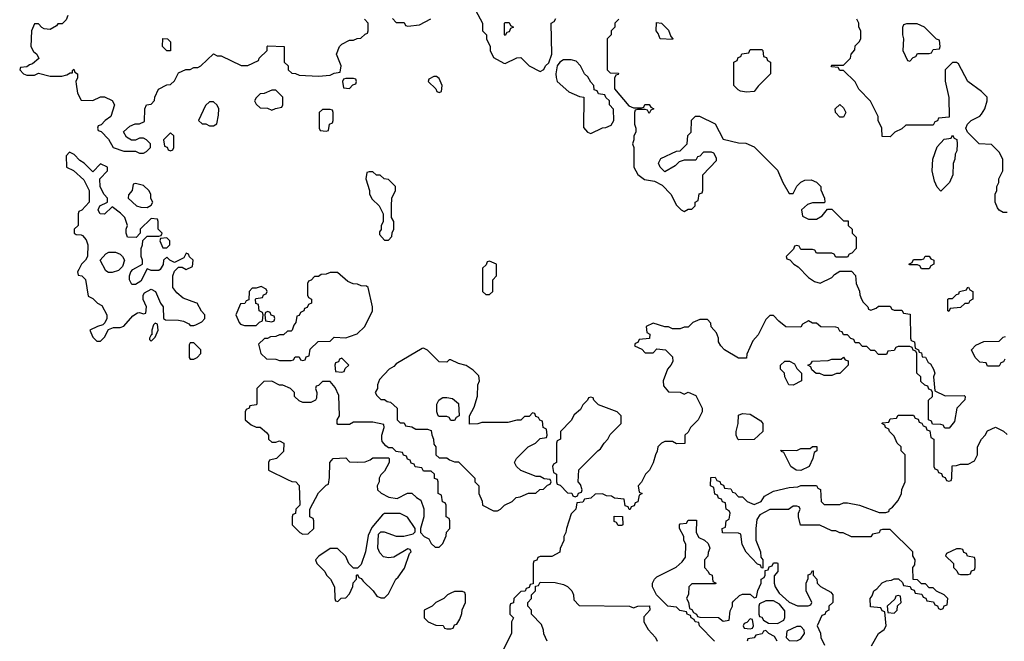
# Model space of a CAD drawing. Header units: inches. Extents: x 2701323 to 2964515, y 494916 to 722124.
# Tile 604 of 656: x 2839094 to 2844156, y 700790 to 703988. Entities that reach past the tile are written whole.
import ezdxf

# ---------------------------------------------------------------- set-up
doc = ezdxf.new("R2010")
doc.units = ezdxf.units.IN
doc.header["$MEASUREMENT"] = 0
doc.layers.add('C8730', color=7, linetype='Continuous')
doc.layers.add('C8740', color=7, linetype='Continuous')

msp = doc.modelspace()

# ---------------------------------------------------------------- linework, layer by layer
at = {"layer": 'C8730', "color": 2, "elevation": 2}
for points in [[(2839342, 704010), (2839332.7, 703987.3), (2839312.7, 703967.3), (2839290, 703966), (2839283.6, 703956.4), (2839250, 703938), (2839220.4, 703940.4), (2839207.3, 703947.3), (2839190, 703966), (2839170, 703966), (2839154, 703930), (2839152, 703850), (2839164.7, 703824.7), (2839182, 703810), (2839191.6, 703788.4), (2839159.6, 703760.4), (2839143.6, 703756.4), (2839130, 703746), (2839098, 703742), (2839094, 703730), (2839114, 703710), (2839130, 703702), (2839170, 703702), (2839190, 703712), (2839250, 703698), (2839310, 703698), (2839336.4, 703703.6), (2839354, 703714), (2839366, 703714), (2839366, 703726), (2839372.7, 703732.7), (2839378, 703718), (2839392, 703710), (2839391.1, 703688.9), (2839382, 703670), (2839383.6, 703656.4), (2839392, 703610), (2839410, 703574), (2839470, 703572), (2839510, 703591.3), (2839530, 703591.3), (2839570, 703572), (2839582, 703550), (2839562, 703490), (2839534, 703470), (2839512.7, 703447.3), (2839498, 703442), (2839494, 703430), (2839498, 703418), (2839512.7, 703412.7), (2839550, 703374), (2839574, 703330), (2839630, 703312), (2839690, 703312), (2839710, 703302), (2839730, 703302), (2839746, 703310), (2839766, 703330), (2839766, 703350), (2839746, 703370), (2839730, 703378), (2839710, 703378), (2839690, 703368), (2839668.4, 703368.4), (2839643.1, 703383.1), (2839628.4, 703411.6), (2839660.4, 703439.6), (2839688.4, 703451.6), (2839710, 703452), (2839735.3, 703464.7), (2839738, 703530), (2839746, 703550), (2839770, 703554), (2839787.3, 703572.7), (2839788, 703590), (2839808, 703630), (2839850, 703652), (2839870, 703654), (2839890, 703674), (2839910, 703714), (2839948.4, 703731.6), (2839970, 703732), (2839990, 703742), (2840000, 703742)], [(2840000, 702532.1), (2839934.6, 702554.6), (2839902, 702582), (2839882, 702610), (2839882, 702670), (2839890, 702694), (2839910, 702714), (2839930, 702714), (2839950, 702702), (2839982, 702718), (2839986, 702750), (2839967.3, 702767.3), (2839962, 702782), (2839950, 702786), (2839938, 702762), (2839890, 702738), (2839866, 702750), (2839850, 702766), (2839834, 702750), (2839831.6, 702728.4), (2839816.9, 702703.1), (2839810, 702698), (2839770, 702698), (2839750, 702706), (2839716.9, 702643.1), (2839690, 702626), (2839670, 702626), (2839658, 702650), (2839658, 702670), (2839666, 702690), (2839676.4, 702703.6), (2839726, 702730), (2839726, 702750), (2839718, 702770), (2839718, 702810), (2839726, 702830), (2839727.3, 702852.7), (2839750, 702874), (2839810, 702874), (2839822, 702878), (2839826, 702890), (2839806, 702910), (2839806, 702950), (2839802, 702962), (2839770, 702966), (2839714, 702910), (2839714, 702890), (2839692.7, 702867.3), (2839648.9, 702868.9), (2839642, 702890), (2839642, 702910), (2839648.7, 702930), (2839635.3, 702970), (2839612.9, 702992.9), (2839570, 703026), (2839530, 702988), (2839508.4, 702988.4), (2839500.4, 703000.4), (2839498, 703010), (2839506, 703030), (2839546, 703050), (2839546, 703070), (2839528.4, 703088.4), (2839508.4, 703128.4), (2839506, 703170), (2839546, 703210), (2839546, 703230), (2839510, 703246), (2839470, 703206), (2839426, 703250), (2839403.1, 703263.1), (2839374.6, 703294.6), (2839350, 703306), (2839332.7, 703287.3), (2839334, 703230), (2839371.3, 703211.3), (2839423.6, 703163.6), (2839452, 703110), (2839451.6, 703048.4), (2839412.7, 703007.3), (2839398, 703002), (2839394, 702990), (2839394, 702930), (2839374, 702910), (2839374, 702890), (2839383.6, 702883.6), (2839410, 702882), (2839416.9, 702876.9), (2839436, 702856), (2839444.7, 702830), (2839442, 702770), (2839432, 702750), (2839412, 702730), (2839398, 702702), (2839392, 702690), (2839394, 702674), (2839414, 702670), (2839431.6, 702651.6), (2839446.4, 702566.4), (2839470, 702554), (2839494, 702530), (2839516.9, 702516.9), (2839542, 702470), (2839542, 702450), (2839532, 702428), (2839522, 702418), (2839494, 702410), (2839454, 702390), (2839470, 702354), (2839490, 702334), (2839510, 702334), (2839530, 702354), (2839550, 702394), (2839576.4, 702403.6), (2839610, 702404.7), (2839630, 702412), (2839676.4, 702463.6), (2839700.4, 702479.6), (2839710, 702482), (2839730, 702474), (2839742, 702478), (2839746, 702510), (2839728.4, 702548.4), (2839728, 702570), (2839736.4, 702583.6), (2839770, 702602), (2839792, 702590), (2839818, 702530), (2839832, 702510), (2839834, 702450), (2839843.6, 702443.6), (2839910, 702442), (2839936.9, 702436.9), (2839963.6, 702423.6), (2839970, 702414), (2839990, 702414), (2840000, 702419)], [(2840000, 702316), (2839990, 702326), (2839970, 702326), (2839964.7, 702315.3), (2839964.7, 702250), (2839970, 702242), (2839990, 702242), (2840000, 702247)]]:
    msp.add_lwpolyline(points, dxfattribs=at)
for points in [[(2839850, 703828), (2839828.7, 703850), (2839830, 703892), (2839854, 703890), (2839870, 703874), (2839870, 703828)], [(2839870, 703406), (2839834, 703370), (2839838, 703338), (2839852.7, 703332.7), (2839858, 703318), (2839870, 703314), (2839882, 703318), (2839886, 703330), (2839886, 703390)], [(2839690, 703146), (2839678, 703142), (2839672, 703110), (2839652.7, 703087.3), (2839652, 703070), (2839694, 703030), (2839716.4, 703023.6), (2839750, 703022), (2839770, 703034), (2839778, 703050), (2839768.4, 703068.4), (2839768, 703090), (2839758, 703110), (2839730, 703135.3)], [(2839850, 702866), (2839818, 702862), (2839814, 702850), (2839830, 702814), (2839850, 702814), (2839866, 702830), (2839866, 702850)], [(2839550, 702688), (2839536.4, 702696.4), (2839508, 702750), (2839536.4, 702783.6), (2839552.7, 702792.7), (2839587.3, 702792.7), (2839610, 702782), (2839622, 702770), (2839632, 702750), (2839622, 702718), (2839614, 702710), (2839602, 702698), (2839570, 702688)], [(2839790, 702426), (2839782, 702418), (2839774, 702390), (2839774, 702366), (2839770, 702366), (2839762, 702350), (2839762, 702342), (2839770, 702334), (2839790, 702354), (2839806, 702390), (2839802, 702422)]]:
    msp.add_lwpolyline(points, close=True, dxfattribs=at)
at = {"layer": 'C8740', "color": 2, "elevation": 2}
for points in [[(2841436.9, 704036.9), (2841474, 703970), (2841474, 703930), (2841494, 703910), (2841494, 703890), (2841512, 703850), (2841512, 703830), (2841530, 703794), (2841583.6, 703763.6), (2841590, 703762), (2841650, 703792), (2841670, 703794), (2841714, 703750), (2841770, 703722), (2841788.4, 703731.6), (2841798, 703750), (2841814, 703766), (2841829, 703810), (2841826, 703970), (2841842, 703978), (2841850, 703994)], [(2840000, 703742), (2840010, 703742), (2840026, 703750), (2840090, 703812), (2840110, 703802), (2840130, 703802), (2840232.7, 703752.7), (2840267.3, 703752.7), (2840322, 703778), (2840326, 703790), (2840366, 703830), (2840366, 703850), (2840370, 703854), (2840454, 703850), (2840454, 703770), (2840474, 703750), (2840474, 703730), (2840492.7, 703712.7), (2840511.6, 703711.6), (2840530, 703702), (2840630, 703698), (2840690, 703702), (2840710, 703712), (2840742, 703718), (2840746, 703750), (2840722, 703810), (2840738, 703850), (2840750, 703862), (2840790, 703882), (2840810, 703882), (2840828.4, 703891.6), (2840847.3, 703892.7), (2840870, 703914), (2840882, 703918), (2840886, 703930), (2840886, 703970), (2840866, 703990)], [(2841010, 703994), (2841030, 703974), (2841070, 703974), (2841078, 703958), (2841090, 703954), (2841150, 703962), (2841208.4, 703991.6)], [(2842174, 703990), (2842154, 703970), (2842154, 703950), (2842134, 703930), (2842134, 703910), (2842114, 703890), (2842114, 703730), (2842130, 703714), (2842172.7, 703712.7), (2842170, 703706), (2842158, 703702), (2842152.7, 703687.3), (2842152.7, 703632.7), (2842225.4, 703545.4), (2842250, 703534), (2842290, 703534), (2842302, 703538), (2842308.4, 703551.6), (2842330, 703552), (2842338, 703538), (2842354, 703530), (2842338, 703522), (2842330, 703506), (2842322, 703522), (2842310, 703526), (2842270, 703526), (2842258, 703522), (2842254, 703510), (2842254, 703450), (2842262, 703430), (2842262, 703410), (2842252, 703390), (2842252, 703370), (2842244.7, 703350), (2842251.3, 703330), (2842252, 703230), (2842271.6, 703191.6), (2842306.4, 703166.4), (2842356.9, 703156.9), (2842396.9, 703136.9), (2842442, 703090), (2842470, 703034), (2842494, 703010), (2842510, 703002), (2842530, 703014), (2842550, 703014), (2842566, 703030), (2842566, 703050), (2842582, 703058), (2842587.3, 703092.7), (2842602, 703098), (2842606, 703110), (2842606, 703190), (2842676.4, 703263.6), (2842676.4, 703276.4), (2842662, 703302), (2842650, 703306), (2842610, 703306), (2842590, 703286), (2842578, 703282), (2842570, 703266), (2842510, 703266), (2842483.6, 703256.4), (2842463.6, 703236.4), (2842410, 703206), (2842386, 703230), (2842378, 703250), (2842390, 703274), (2842470, 703312), (2842490, 703314), (2842526, 703350), (2842528.4, 703391.6), (2842546, 703410), (2842548.4, 703471.6), (2842568.4, 703491.6), (2842588.4, 703491.6), (2842670, 703452), (2842710, 703374), (2842790, 703354), (2842827.3, 703352.7), (2842870, 703334), (2842990, 703214), (2843018, 703150), (2843050, 703094), (2843070, 703094), (2843088.9, 703131.1), (2843110, 703152), (2843130, 703162), (2843163.6, 703163.6), (2843190, 703152), (2843212, 703130), (2843212.7, 703112.7), (2843232, 703070), (2843234, 703050), (2843230, 703046), (2843170, 703046), (2843143.6, 703036.4), (2843114, 703010), (2843118, 702978), (2843150, 702962), (2843190, 702962), (2843220.4, 702979.6), (2843247.3, 703012.7), (2843270, 703014), (2843330, 702954), (2843352.7, 702952.7), (2843354, 702930), (2843374, 702910), (2843374, 702890), (2843394, 702870), (2843394, 702810), (2843372.7, 702787.3), (2843358, 702782), (2843350, 702766), (2843290, 702766), (2843282, 702782), (2843270, 702786), (2843190, 702786), (2843182, 702802), (2843170, 702806), (2843110, 702806), (2843102, 702822), (2843090, 702826), (2843078, 702822), (2843072.7, 702807.3), (2843034, 702770), (2843038, 702758), (2843052.7, 702752.7), (2843074, 702730), (2843096.9, 702716.9), (2843150, 702662), (2843181, 702641), (2843210, 702632), (2843270, 702662), (2843283.1, 702676.9), (2843310, 702694), (2843370, 702694), (2843391.6, 702671.6), (2843394, 702630), (2843411.6, 702591.6), (2843412.7, 702572.7), (2843422, 702550), (2843430, 702534), (2843454, 702510), (2843458, 702498), (2843470, 702494), (2843496.4, 702503.6), (2843510, 702514), (2843570, 702514), (2843578, 702498), (2843590, 702494), (2843630, 702494), (2843638, 702478), (2843672.7, 702472.7), (2843674, 702350), (2843678, 702338), (2843694, 702330), (2843698, 702298), (2843714, 702290), (2843718, 702278), (2843730, 702274), (2843734, 702254), (2843751.1, 702251.1), (2843764.7, 702224.7), (2843776.9, 702216.9), (2843792, 702190), (2843798, 702170), (2843792, 702150), (2843798, 702078), (2843852.7, 702052.7), (2843950, 702054), (2843954, 702050), (2843952.7, 702032.7), (2843912, 701990), (2843899.6, 701920.4), (2843872.7, 701887.3), (2843850, 701886), (2843842, 701902), (2843830, 701906), (2843787.3, 701907.3), (2843782, 701922), (2843766, 701930), (2843766, 702030), (2843786, 702050), (2843786, 702070), (2843782, 702082), (2843767.3, 702087.3), (2843762, 702102), (2843747.3, 702107.3), (2843727.3, 702127.3), (2843726, 702150), (2843706, 702170), (2843706, 702270), (2843702, 702282), (2843687.3, 702287.3), (2843682, 702302), (2843670, 702306), (2843610, 702306), (2843598, 702302), (2843590, 702286), (2843558, 702282), (2843550, 702266), (2843510, 702266), (2843490, 702286), (2843470, 702286), (2843450, 702306), (2843427.3, 702307.3), (2843410, 702326), (2843390, 702326), (2843382, 702342), (2843367.3, 702347.3), (2843350, 702366), (2843330, 702366), (2843322, 702382), (2843310, 702386), (2843302, 702402), (2843290, 702406), (2843212.7, 702407.3), (2843190, 702426), (2843170, 702426), (2843150, 702438), (2843118, 702422), (2843110, 702406), (2843032.7, 702407.3), (2842996.4, 702436.4), (2842970, 702466), (2842950, 702466), (2842930, 702446), (2842890, 702366), (2842863.6, 702336.4), (2842832.7, 702267.3), (2842830, 702246), (2842790, 702246), (2842718, 702290), (2842698, 702310), (2842686, 702330), (2842686, 702350), (2842676.4, 702376.4), (2842648.4, 702408.4), (2842647.3, 702427.3), (2842630, 702446), (2842590, 702446), (2842554, 702430), (2842530, 702406), (2842510, 702406), (2842490, 702398), (2842450, 702398), (2842430, 702408), (2842410, 702408), (2842350, 702426), (2842314, 702410), (2842318, 702378), (2842334, 702370), (2842332.7, 702347.3), (2842278, 702342), (2842272.7, 702327.3), (2842258, 702322), (2842254, 702310), (2842292.7, 702292.7), (2842310, 702274), (2842350, 702274), (2842370, 702294), (2842414, 702290), (2842450, 702254), (2842452, 702230), (2842442, 702210), (2842424.7, 702190), (2842402, 702130), (2842403.6, 702103.6), (2842430, 702074), (2842490, 702072), (2842510, 702062), (2842530, 702072), (2842570, 702054), (2842602, 701990), (2842602, 701970), (2842582, 701930), (2842542, 701890), (2842530, 701866), (2842514, 701850), (2842512.7, 701807.3), (2842470, 701806), (2842450, 701818), (2842410, 701818), (2842394, 701810), (2842374, 701790), (2842371.6, 701768.4), (2842362, 701750), (2842351.3, 701708.7), (2842332, 701670), (2842312, 701650), (2842291.6, 701608.4), (2842274, 701590), (2842278, 701558), (2842294, 701550), (2842278, 701542), (2842272.7, 701507.3), (2842258, 701502), (2842252.7, 701487.3), (2842238, 701482), (2842232.7, 701467.3), (2842227.3, 701467.3), (2842222, 701482), (2842207.3, 701487.3), (2842202, 701522), (2842152.7, 701527.3), (2842136.4, 701536.4), (2842110, 701538), (2842090, 701548), (2842052.7, 701547.3), (2842030, 701526), (2841998, 701522), (2841990, 701506), (2841958, 701502), (2841954, 701470), (2841930, 701446), (2841904.7, 701370), (2841902, 701350), (2841892, 701330), (2841891.6, 701308.4), (2841872.7, 701267.3), (2841871.6, 701248.4), (2841830, 701226), (2841770, 701226), (2841758, 701222), (2841752.7, 701207.3), (2841738, 701202), (2841734, 701190), (2841734, 701086), (2841718, 701082), (2841712.7, 701067.3), (2841698, 701062), (2841692.7, 701047.3), (2841670, 701046), (2841634, 701010), (2841632.7, 700987.3), (2841618, 700982), (2841614, 700970), (2841614, 700930), (2841632, 700910), (2841622, 700890), (2841622, 700830), (2841570, 700726)], [(2844170, 702995.3), (2844150, 702995.3), (2844130, 703008), (2844120.2, 703020.2), (2844108.7, 703050), (2844108.7, 703090), (2844118, 703110), (2844118, 703130), (2844128, 703150), (2844128, 703170), (2844148, 703210), (2844148, 703270), (2844130, 703306), (2844090, 703346), (2844026, 703350), (2843966, 703410), (2843958, 703430), (2843966, 703450), (2843986, 703470), (2844030, 703492), (2844038, 703502), (2844055.3, 703530), (2844068.7, 703570), (2844068.7, 703590), (2844038.6, 703618.6), (2843968.7, 703670), (2843920.4, 703760.4), (2843910, 703768), (2843890, 703768), (2843852, 703730), (2843851.6, 703671.6), (2843871.6, 703588.4), (2843872.7, 703487.3), (2843818, 703482), (2843812.7, 703467.3), (2843798, 703462), (2843790, 703446), (2843650, 703446), (2843630, 703426), (2843594, 703410), (2843570, 703386), (2843527.3, 703387.3), (2843526, 703430), (2843508, 703470), (2843508, 703490), (2843468.4, 703568.4), (2843408, 703630), (2843388.4, 703668.4), (2843330, 703726), (2843310, 703726), (2843302, 703742), (2843270, 703746), (2843266, 703750), (2843270, 703754), (2843330, 703754), (2843366, 703790), (2843368, 703810), (2843387.3, 703832.7), (2843390, 703854), (2843410, 703874), (2843418, 703890), (2843418, 703930), (2843408, 703950), (2843408, 703970), (2843398, 703990)], [(2840000, 702419), (2840030, 702434), (2840046, 702450), (2840046, 702470), (2840028.4, 702488.4), (2840006, 702530), (2840000, 702532.1)], [(2844158, 702242), (2844152.7, 702227.3), (2844138, 702222), (2844130, 702206), (2844070, 702206), (2844062, 702222), (2844030, 702226), (2844006, 702250), (2843988, 702290), (2844010, 702314), (2844050, 702332), (2844130, 702334), (2844150, 702354), (2844162, 702358)], [(2840000, 702247), (2840006, 702250), (2840026, 702270), (2840026, 702290), (2840000, 702316)], [(2843472.9, 700767.1), (2843509.1, 700830.9), (2843538, 700850), (2843548, 700870), (2843542, 700942), (2843527.3, 700947.3), (2843522, 700962), (2843467.3, 700967.3), (2843466, 701010), (2843476.4, 701023.6), (2843486, 701050), (2843500.4, 701059.6), (2843528.9, 701091.1), (2843550, 701102), (2843575.3, 701104.7), (2843590, 701112), (2843612, 701112), (2843632.7, 701092.7), (2843638, 701078), (2843672.7, 701072.7), (2843678, 701058), (2843692.7, 701052.7), (2843698, 701038), (2843732.7, 701032.7), (2843738, 701018), (2843752.7, 701012.7), (2843758, 700998), (2843792.7, 700992.7), (2843798, 700978), (2843812.7, 700972.7), (2843818, 700958), (2843830, 700954), (2843842, 700958), (2843847.3, 700972.7), (2843862, 700978), (2843866, 701010), (2843846, 701030), (2843807.3, 701047.3), (2843790, 701066), (2843770, 701066), (2843750, 701086), (2843730, 701086), (2843710, 701106), (2843687.3, 701107.3), (2843686, 701170), (2843696.4, 701183.6), (2843698, 701210), (2843686, 701230), (2843686, 701250), (2843570, 701366), (2843530, 701366), (2843518, 701362), (2843512.7, 701347.3), (2843478, 701342), (2843470, 701328), (2843370, 701328), (2843327.3, 701347.3), (2843310, 701348), (2843290, 701358), (2843270, 701358), (2843207.3, 701387.3), (2843108.4, 701388.4), (2843098, 701430), (2843098, 701450), (2843106, 701470), (2843102, 701482), (2843090, 701486), (2843070, 701486), (2843047.3, 701467.3), (2842950, 701468), (2842899.6, 701440.4), (2842883.6, 701416.4), (2842878, 701370), (2842878, 701310), (2842902, 701250), (2842903.6, 701223.6), (2842914, 701210), (2842914, 701166), (2842907.3, 701167.3), (2842902, 701182), (2842887.3, 701187.3), (2842828.4, 701248.4), (2842808.4, 701288.4), (2842802, 701342), (2842790, 701346), (2842707.3, 701347.3), (2842706, 701370), (2842722, 701378), (2842726, 701410), (2842742, 701418), (2842746, 701450), (2842742, 701462), (2842726, 701470), (2842722, 701502), (2842707.3, 701507.3), (2842702, 701522), (2842687.3, 701527.3), (2842682, 701542), (2842667.3, 701547.3), (2842662, 701582), (2842646, 701590), (2842647.3, 701632.7), (2842670, 701634), (2842678, 701618), (2842692.7, 701612.7), (2842698, 701598), (2842712.7, 701592.7), (2842718, 701578), (2842750, 701574), (2842758, 701558), (2842770, 701554), (2842790, 701534), (2842810, 701534), (2842834, 701510), (2842870, 701494), (2842906, 701510), (2842923.1, 701536.9), (2842970, 701562), (2843050, 701582), (2843095.3, 701584.7), (2843110, 701591.3), (2843190, 701592), (2843198, 701578), (2843211.6, 701571.6), (2843214, 701510), (2843230, 701494), (2843310, 701494), (2843330, 701502), (2843350, 701502), (2843411.1, 701491.1), (2843512.7, 701452.7), (2843547.3, 701452.7), (2843562, 701458), (2843566, 701470), (2843580.4, 701479.6), (2843610, 701514), (2843628, 701550), (2843628.4, 701571.6), (2843646, 701610), (2843646, 701750), (2843626, 701770), (2843626, 701790), (2843606, 701810), (2843590, 701846), (2843566, 701870), (2843562, 701882), (2843546, 701890), (2843542, 701902), (2843526, 701910), (2843530, 701914), (2843562, 701918), (2843570, 701934), (2843602, 701938), (2843610, 701954), (2843690, 701954), (2843698, 701938), (2843712.7, 701932.7), (2843718, 701918), (2843732.7, 701912.7), (2843738, 701898), (2843752.7, 701892.7), (2843758, 701878), (2843772.7, 701872.7), (2843778, 701838), (2843794, 701830), (2843794, 701690), (2843798, 701678), (2843812.7, 701672.7), (2843818, 701658), (2843832.7, 701652.7), (2843838, 701638), (2843852.7, 701632.7), (2843858, 701618), (2843870, 701614), (2843882, 701618), (2843886, 701630), (2843887.3, 701692.7), (2843910, 701694), (2843930, 701702), (2843970, 701702), (2844002, 701718), (2844018, 701750), (2844018, 701790), (2844038, 701830), (2844058, 701850), (2844070, 701872), (2844110, 701892), (2844151.6, 701871.6), (2844170, 701854)], [(2842666, 700790), (2842588.9, 700868.9), (2842586, 700886), (2842566, 700890), (2842562, 700902), (2842546, 700910), (2842542, 700922), (2842526, 700930), (2842522, 700942), (2842488.4, 700948.4), (2842470, 700966), (2842426, 700970), (2842368.4, 701028.4), (2842348, 701070), (2842348, 701090), (2842358, 701110), (2842370, 701122), (2842468.4, 701171.6), (2842500.4, 701199.6), (2842516.4, 701223.6), (2842518, 701290), (2842508.9, 701308.9), (2842508, 701330), (2842486, 701370), (2842486, 701390), (2842490, 701394), (2842522, 701398), (2842530, 701414), (2842572.7, 701412.7), (2842572, 701350), (2842584.7, 701324.7), (2842614, 701310), (2842632.7, 701292.7), (2842642, 701270), (2842632.7, 701247.3), (2842631.6, 701228.4), (2842614, 701210), (2842614, 701170), (2842634, 701150), (2842638, 701138), (2842654, 701130), (2842658, 701098), (2842674, 701090), (2842670, 701086), (2842550, 701086), (2842534, 701070), (2842532.7, 701032.7), (2842522, 701010), (2842531.6, 700991.6), (2842538, 700958), (2842550, 700954), (2842558, 700938), (2842574, 700930), (2842578, 700918), (2842590, 700914), (2842687.3, 700912.7), (2842710, 700894), (2842742, 700898), (2842747.3, 700947.3), (2842758, 700970), (2842758, 700990), (2842763.1, 700996.9), (2842794.6, 701025.4), (2842810, 701032), (2842850, 701032), (2842870, 701014), (2842882, 701018), (2842888.4, 701051.6), (2842906, 701090), (2842906, 701110), (2842922, 701118), (2842926, 701130), (2842926, 701154), (2842942, 701158), (2842947.3, 701172.7), (2842962, 701178), (2842970, 701194), (2842990, 701194), (2842992, 701190), (2842992, 701150), (2842972.7, 701127.3), (2842972, 701090), (2842978, 701070), (2842998, 701038), (2843050, 700992), (2843092.7, 700972.7), (2843147.3, 700972.7), (2843162, 700978), (2843166, 700990), (2843138, 701050), (2843138, 701090), (2843147.3, 701112.7), (2843148.4, 701131.6), (2843162, 701138), (2843170, 701154), (2843174, 701150), (2843174, 701130), (2843192, 701110), (2843194, 701090), (2843211.6, 701071.6), (2843263.6, 701043.6), (2843274, 701030), (2843274, 700990), (2843254, 700970), (2843254, 700950), (2843238, 700942), (2843232.7, 700927.3), (2843218, 700922), (2843194, 700870), (2843211.6, 700831.6), (2843212, 700810), (2843232, 700770)], [(2841806, 700790), (2841788.4, 700828.4), (2841787.3, 700847.3), (2841776.4, 700876.4), (2841726, 700930), (2841726, 700950), (2841706, 700970), (2841706, 700990), (2841726, 701010), (2841726, 701030), (2841746, 701050), (2841746, 701074), (2841762, 701078), (2841770, 701094), (2841847.3, 701092.7), (2841890, 701082), (2841910, 701072), (2841932, 701050), (2841942, 701030), (2841943.6, 701003.6), (2841970, 700974), (2842228.4, 700971.6), (2842250, 700962), (2842271.6, 700971.6), (2842332.7, 700972.7), (2842334, 700950), (2842303.6, 700916.4), (2842302, 700890), (2842324.7, 700850), (2842362, 700810), (2842372, 700790)], [(2842988, 700790), (2842975.3, 700815.3), (2842946, 700830), (2842930, 700846), (2842918, 700842), (2842911.6, 700828.4), (2842878, 700822), (2842870, 700808), (2842838, 700802), (2842834, 700790)]]:
    msp.add_lwpolyline(points, dxfattribs=at)
for points in [[(2841590, 703906), (2841586, 703910), (2841586, 703970), (2841590, 703974), (2841610, 703974), (2841618, 703958), (2841632, 703950), (2841618, 703942), (2841610, 703926), (2841598, 703922)], [(2842450, 703886), (2842386, 703890), (2842376.4, 703916.4), (2842366, 703930), (2842367.3, 703972.7), (2842394, 703970), (2842430, 703934), (2842442, 703902), (2842452, 703890)], [(2843707.3, 703967.3), (2843652.7, 703967.3), (2843638, 703962), (2843632.7, 703947.3), (2843632, 703910), (2843638, 703890), (2843634, 703830), (2843658, 703778), (2843670, 703774), (2843687.3, 703792.7), (2843702, 703798), (2843710, 703814), (2843770, 703814), (2843782, 703818), (2843790, 703834), (2843822, 703838), (2843826, 703850), (2843822, 703882), (2843807.3, 703887.3), (2843746, 703950)], [(2842830, 703615.3), (2842800.4, 703620.4), (2842787.3, 703627.3), (2842766, 703650), (2842766, 703770), (2842782, 703778), (2842787.3, 703792.7), (2842802, 703798), (2842807.3, 703812.7), (2842842, 703818), (2842850, 703834), (2842910, 703834), (2842914, 703830), (2842918, 703798), (2842932.7, 703792.7), (2842938, 703778), (2842954, 703770), (2842954, 703710), (2842890, 703646), (2842870, 703618)], [(2841930, 703782), (2841890, 703782), (2841870.9, 703769.1), (2841858, 703750), (2841851, 703710), (2841851.3, 703690), (2841858, 703670), (2841916.9, 703616.9), (2841972.7, 703592.7), (2841994, 703590), (2841992.7, 703432.7), (2842014, 703410), (2842030, 703402), (2842090, 703432), (2842107.3, 703432.7), (2842134.6, 703445.4), (2842148, 703470), (2842147.3, 703527.3), (2842126, 703550), (2842126, 703570), (2842107.3, 703587.3), (2842102, 703602), (2842070, 703606), (2842062, 703622), (2842047.3, 703627.3), (2842046, 703650), (2842030, 703666), (2842014.6, 703694.6), (2841998, 703710), (2841978, 703750), (2841954.6, 703774.6)], [(2840810, 703686), (2840770, 703686), (2840758, 703682), (2840754, 703670), (2840758, 703638), (2840790, 703634), (2840807.3, 703652.7), (2840822, 703658), (2840826, 703670), (2840822, 703682)], [(2841236.4, 703696.4), (2841223.6, 703696.4), (2841198, 703682), (2841194, 703670), (2841232.7, 703632.7), (2841238, 703618), (2841250, 703614), (2841262, 703618), (2841266, 703650), (2841250, 703686)], [(2840410, 703626), (2840390, 703626), (2840351.6, 703608.4), (2840330, 703606), (2840310, 703586), (2840302, 703570), (2840310, 703554), (2840330, 703534), (2840367.3, 703532.7), (2840390, 703522), (2840408.4, 703531.6), (2840442, 703538), (2840446, 703550), (2840446, 703590)], [(2840090, 703566), (2840070, 703566), (2840050, 703546), (2840014, 703470), (2840032.7, 703452.7), (2840051.6, 703451.6), (2840070, 703442), (2840090, 703442), (2840107.3, 703452.7), (2840116.4, 703496.4), (2840118, 703530), (2840108.4, 703548.4)], [(2840690, 703526), (2840650, 703526), (2840634, 703510), (2840634, 703430), (2840638, 703418), (2840670, 703414), (2840682, 703418), (2840686, 703450), (2840702, 703458), (2840706, 703470), (2840706, 703510), (2840702, 703522)], [(2843310, 703486), (2843288, 703510), (2843286, 703530), (2843310, 703552), (2843330, 703534), (2843342, 703510), (2843330, 703486)], [(2843830, 703106), (2843810, 703126), (2843796.4, 703156.4), (2843785.2, 703210), (2843789.1, 703270.9), (2843810, 703334), (2843847.3, 703372.7), (2843882, 703378), (2843890, 703394), (2843898, 703378), (2843911.6, 703371.6), (2843914, 703350), (2843912.7, 703312.7), (2843903.6, 703296.4), (2843902, 703270), (2843892.7, 703247.3), (2843892, 703190), (2843874, 703150)], [(2840910, 703206), (2840890, 703206), (2840878, 703202), (2840874, 703170), (2840892, 703110), (2840892, 703090), (2840905.4, 703065.4), (2840942, 703030), (2840962, 702990), (2840962, 702950), (2840952.7, 702927.3), (2840951.6, 702908.4), (2840943.6, 702896.4), (2840943.6, 702883.6), (2840970, 702854), (2840990, 702854), (2841007.3, 702872.7), (2841008.4, 702891.6), (2841018, 702910), (2841018, 702950), (2841006, 702970), (2841006, 703030), (2841008, 703070), (2841026, 703110), (2841026, 703130), (2840990, 703166), (2840968.4, 703168.4), (2840947.3, 703187.3), (2840928.4, 703188.4)], [(2843730, 702706), (2843722, 702722), (2843710, 702726), (2843670, 702726), (2843666, 702730), (2843682, 702738), (2843690, 702754), (2843730, 702754), (2843742, 702758), (2843748.4, 702771.6), (2843770, 702772), (2843778, 702758), (2843794, 702750), (2843794, 702730), (2843778, 702722), (2843770, 702706)], [(2841510, 702746), (2841498, 702742), (2841492.7, 702727.3), (2841474, 702710), (2841474, 702590), (2841490, 702574), (2841510, 702574), (2841526, 702590), (2841526, 702650), (2841546, 702670), (2841546, 702730)], [(2840690, 702688), (2840670, 702678), (2840643.6, 702676.4), (2840630, 702666), (2840610, 702666), (2840592.7, 702647.3), (2840578, 702642), (2840574, 702630), (2840574, 702570), (2840578, 702558), (2840594, 702550), (2840594, 702530), (2840578, 702522), (2840572.7, 702507.3), (2840558, 702502), (2840554, 702490), (2840538, 702482), (2840530, 702466), (2840518, 702462), (2840514, 702430), (2840503.6, 702416.4), (2840494, 702390), (2840490, 702386), (2840470, 702386), (2840450, 702366), (2840430, 702366), (2840410, 702358), (2840383.6, 702356.4), (2840367.3, 702347.3), (2840352.7, 702347.3), (2840322, 702318), (2840334, 702270), (2840363.6, 702243.6), (2840410, 702242), (2840430, 702234), (2840490, 702234), (2840502, 702238), (2840510, 702254), (2840530, 702254), (2840538, 702238), (2840550, 702234), (2840562, 702238), (2840567.3, 702252.7), (2840582, 702258), (2840587.3, 702292.7), (2840628.4, 702331.6), (2840690, 702334), (2840710, 702354), (2840770, 702352), (2840790, 702358), (2840828.9, 702371.1), (2840868, 702410), (2840908, 702490), (2840908, 702510), (2840886, 702610), (2840876.4, 702616.4), (2840850, 702618), (2840830, 702628), (2840808.9, 702628.9), (2840780.4, 702640.4), (2840727.3, 702687.3)], [(2840335.3, 702615.3), (2840310, 702606), (2840290, 702606), (2840274, 702590), (2840272.7, 702547.3), (2840258, 702542), (2840251.6, 702528.4), (2840230, 702526), (2840204.7, 702470), (2840222, 702430), (2840230, 702422), (2840250, 702414), (2840310, 702414), (2840327.3, 702432.7), (2840342, 702438), (2840346, 702470), (2840342, 702482), (2840326, 702490), (2840322, 702522), (2840307.3, 702527.3), (2840306, 702550), (2840310, 702554), (2840342, 702558), (2840347.3, 702572.7), (2840362, 702578), (2840366, 702590), (2840362, 702602)], [(2843870, 702486), (2843866, 702490), (2843866, 702550), (2843870, 702554), (2843890, 702554), (2843910, 702574), (2843922, 702578), (2843926, 702590), (2843962, 702598), (2843966, 702610), (2843972.7, 702612.7), (2843978, 702598), (2843994, 702590), (2843994, 702550), (2843978, 702542), (2843971.6, 702528.4), (2843952.7, 702527.3), (2843930, 702508), (2843878, 702502)], [(2840370, 702486), (2840358, 702482), (2840354, 702470), (2840358, 702438), (2840390, 702434), (2840402, 702438), (2840406, 702450), (2840402, 702462), (2840387.3, 702467.3), (2840382, 702482)], [(2841170, 702298), (2841163.6, 702296.4), (2841030, 702218), (2841016.9, 702203.1), (2840994, 702190), (2840943.6, 702136.4), (2840934, 702110), (2840934, 702090), (2840922, 702070), (2840930, 702054), (2840950, 702034), (2840970, 702034), (2840983.6, 702023.6), (2840999.6, 702019.6), (2841034, 701990), (2841034, 701930), (2841050, 701914), (2841070, 701914), (2841078, 701898), (2841110, 701894), (2841130, 701882), (2841190, 701882), (2841210, 701874), (2841212.7, 701852.7), (2841222, 701830), (2841223.6, 701803.6), (2841234, 701790), (2841234, 701750), (2841250, 701734), (2841290, 701734), (2841303.6, 701723.6), (2841330, 701714), (2841350, 701714), (2841434, 701630), (2841434, 701610), (2841454, 701590), (2841454, 701550), (2841471.6, 701511.6), (2841474, 701490), (2841530, 701462), (2841550, 701462), (2841566, 701470), (2841586, 701490), (2841626, 701510), (2841646, 701530), (2841667.3, 701532.7), (2841710, 701552), (2841747.3, 701552.7), (2841768.4, 701571.6), (2841787.3, 701572.7), (2841807.3, 701592.7), (2841822, 701598), (2841826, 701610), (2841822, 701622), (2841790, 701626), (2841770, 701638), (2841750, 701638), (2841670, 701668.7), (2841648.9, 701688.9), (2841638, 701710), (2841648.9, 701731.1), (2841708.9, 701791.1), (2841746, 701810), (2841770, 701834), (2841802, 701838), (2841806, 701850), (2841802, 701882), (2841786, 701890), (2841782, 701922), (2841767.3, 701927.3), (2841762, 701942), (2841747.3, 701947.3), (2841742, 701962), (2841730, 701966), (2841712.7, 701947.3), (2841690, 701946), (2841670, 701928), (2841650, 701928), (2841603.6, 701916.4), (2841470, 701915.3), (2841450, 701908), (2841407.3, 701907.3), (2841406, 701950), (2841430, 701994), (2841448.4, 702051.6), (2841448.7, 702110), (2841458, 702130), (2841455.3, 702155.3), (2841424.7, 702184.7), (2841390, 702209), (2841350, 702219), (2841310, 702238), (2841302, 702238), (2841290, 702226), (2841250, 702228), (2841190, 702288)], [(2843230, 702158), (2843207.3, 702167.3), (2843188.4, 702168.4), (2843167.3, 702187.3), (2843162, 702202), (2843146, 702210), (2843162, 702218), (2843170, 702232), (2843250, 702234), (2843270, 702242), (2843318, 702242), (2843330, 702252), (2843338, 702238), (2843352.7, 702232.7), (2843354, 702210), (2843310, 702168), (2843292.7, 702167.3), (2843270, 702158)], [(2840750, 702246), (2840738, 702242), (2840732.7, 702227.3), (2840718, 702222), (2840714, 702210), (2840718, 702178), (2840750, 702174), (2840762, 702178), (2840767.3, 702192.7), (2840786, 702210)], [(2843070, 702108), (2843048.9, 702108.9), (2843028, 702150), (2843026, 702170), (2843006, 702190), (2843006, 702210), (2843028.4, 702231.6), (2843051.6, 702231.6), (2843078, 702218), (2843090, 702194), (2843114, 702170), (2843114, 702130)], [(2840390, 702128), (2840350, 702126), (2840314, 702090), (2840314, 702010), (2840310, 702006), (2840278, 702002), (2840274, 701990), (2840258, 701982), (2840254, 701970), (2840254, 701930), (2840283.6, 701903.6), (2840310, 701892), (2840330, 701892), (2840363.6, 701863.6), (2840374, 701850), (2840374, 701830), (2840390, 701814), (2840410, 701814), (2840430, 701822), (2840452, 701810), (2840450, 701766), (2840414, 701730), (2840378, 701722), (2840374, 701710), (2840374, 701670), (2840470, 701622), (2840492.7, 701612.7), (2840514, 701610), (2840531.3, 701591.3), (2840534, 701490), (2840514, 701470), (2840512.7, 701447.3), (2840498, 701442), (2840494, 701430), (2840494, 701390), (2840534, 701350), (2840550, 701342), (2840576.4, 701343.6), (2840606, 701370), (2840606, 701410), (2840602, 701422), (2840586, 701430), (2840586, 701470), (2840630, 701554), (2840670, 701594), (2840682, 701598), (2840687.3, 701632.7), (2840688, 701710), (2840706, 701730), (2840770, 701734), (2840790, 701714), (2840830, 701712), (2840870, 701714), (2840896.4, 701723.6), (2840910, 701734), (2840990, 701734), (2840994, 701730), (2840994, 701710), (2840970, 701666), (2840950, 701646), (2840942, 701630), (2840942, 701610), (2840932, 701590), (2840934, 701570), (2840951.6, 701551.6), (2840991.6, 701531.6), (2841034.6, 701525.4), (2841088.4, 701551.6), (2841110, 701552), (2841134, 701530), (2841156.9, 701516.9), (2841171.3, 701471.3), (2841171.3, 701430), (2841154, 701370), (2841154, 701350), (2841174, 701330), (2841196.9, 701316.9), (2841210, 701294), (2841230, 701274), (2841250, 701274), (2841270, 701294), (2841287.3, 701332.7), (2841288.4, 701351.6), (2841306, 701370), (2841306, 701410), (2841302, 701422), (2841286, 701430), (2841286, 701490), (2841282, 701502), (2841267.3, 701507.3), (2841262, 701542), (2841246, 701550), (2841246, 701610), (2841242, 701622), (2841227.3, 701627.3), (2841226, 701650), (2841210, 701666), (2841170, 701666), (2841162, 701682), (2841127.3, 701687.3), (2841122, 701702), (2841107.3, 701707.3), (2841102, 701722), (2841087.3, 701727.3), (2841082, 701742), (2841067.3, 701747.3), (2841062, 701762), (2841030, 701766), (2841010, 701786), (2840990, 701786), (2840976.4, 701796.4), (2840958, 701818), (2840955.3, 701830), (2840955.3, 701850), (2840968, 701890), (2840966, 701906), (2840910, 701918), (2840810, 701918), (2840790, 701906), (2840730, 701906), (2840726, 701910), (2840726, 701930), (2840738, 701950), (2840734.6, 702054.6), (2840716.4, 702096.4), (2840690, 702126), (2840650, 702126), (2840630, 702106), (2840618, 702102), (2840614, 702090), (2840622, 702070), (2840619.6, 702040.4), (2840614, 702030), (2840590, 702018), (2840550, 702018), (2840530, 702028), (2840506, 702050), (2840506, 702070), (2840486, 702090), (2840447.3, 702107.3), (2840430, 702108)], [(2841310, 701926), (2841302, 701942), (2841290, 701946), (2841250, 701946), (2841246, 701950), (2841238, 701970), (2841238, 702010), (2841248, 702030), (2841260.2, 702039.8), (2841270, 702044.7), (2841290, 702044.7), (2841319.6, 702039.6), (2841350, 702014), (2841354, 701950), (2841338, 701942), (2841330, 701926)], [(2842030, 702046), (2842018, 702042), (2842014, 702030), (2841990, 702006), (2841976.9, 701983.1), (2841945.4, 701954.6), (2841930, 701926), (2841874, 701870), (2841874, 701830), (2841858, 701822), (2841854, 701810), (2841854, 701710), (2841838, 701702), (2841834, 701690), (2841838, 701658), (2841854, 701650), (2841854, 701610), (2841858, 701598), (2841872.7, 701592.7), (2841910, 701554), (2841932.7, 701552.7), (2841938, 701538), (2841950, 701534), (2841962, 701538), (2841967.3, 701552.7), (2841982, 701558), (2841986, 701570), (2841976.4, 701596.4), (2841966, 701610), (2841968.4, 701671.6), (2842066, 701770), (2842080.4, 701779.6), (2842098, 701810), (2842118, 701830), (2842130, 701854), (2842186, 701910), (2842186, 701950), (2842166, 701970), (2842070, 702006), (2842046, 702030), (2842042, 702042)], [(2842790, 701826), (2842786, 701830), (2842778, 701850), (2842778, 701870), (2842788, 701910), (2842790, 701954), (2842810, 701962), (2842850, 701958), (2842903.6, 701923.6), (2842914, 701910), (2842914, 701870), (2842870, 701828)], [(2843110, 701668.7), (2843086, 701670), (2843058, 701690), (2843022, 701762), (2843010, 701766), (2843007.3, 701772.7), (2843090, 701772), (2843110, 701782), (2843158, 701782), (2843170, 701792), (2843192.7, 701792.7), (2843192, 701770), (2843178, 701762), (2843172, 701730), (2843152, 701690)], [(2841050, 701448), (2840970, 701448), (2840959.6, 701440.4), (2840903.6, 701376.4), (2840885.4, 701334.6), (2840871.3, 701250), (2840850, 701186), (2840830, 701166), (2840810, 701166), (2840786, 701190), (2840770, 701226), (2840727.3, 701267.3), (2840690, 701268), (2840631.6, 701228.4), (2840614, 701210), (2840622, 701190), (2840662, 701150), (2840672, 701130), (2840692, 701110), (2840712, 701070), (2840714, 701010), (2840718, 700998), (2840730, 700994), (2840747.3, 701012.7), (2840770, 701014), (2840790, 701034), (2840807.3, 701072.7), (2840808.4, 701091.6), (2840826, 701110), (2840826, 701130), (2840830, 701134), (2840838, 701118), (2840850, 701114), (2840859.6, 701099.6), (2840912, 701050), (2840930, 701022), (2840950, 701014), (2840970, 701014), (2840990, 701034), (2841028, 701110), (2841040.4, 701119.6), (2841072.9, 701167.1), (2841098, 701242), (2841106, 701250), (2841102, 701262), (2841090, 701266), (2841016.8, 701223.2), (2840990, 701219), (2840964.7, 701224.7), (2840944.7, 701244.7), (2840935.3, 701270), (2840938, 701342), (2840950, 701354), (2840967.3, 701352.7), (2841030, 701330.8), (2841069.1, 701330.9), (2841116.4, 701343.6), (2841127.3, 701352.7), (2841128, 701370), (2841088.4, 701428.4)], [(2842170, 701386), (2842162, 701402), (2842150, 701406), (2842150, 701434), (2842192.7, 701432.7), (2842194, 701390), (2842190, 701386)], [(2843930, 701266), (2843910, 701266), (2843858, 701242), (2843854, 701230), (2843894, 701190), (2843894, 701170), (2843912.7, 701152.7), (2843918, 701138), (2843930, 701134), (2843970, 701134), (2843982, 701138), (2843987.3, 701152.7), (2844002, 701158), (2844006, 701170), (2844006, 701210), (2844002, 701222), (2843967.3, 701227.3), (2843962, 701242), (2843947.3, 701247.3), (2843942, 701262)], [(2841370, 701046), (2841330, 701046), (2841310, 701038), (2841294, 701030), (2841274, 701010), (2841234, 700990), (2841214, 700970), (2841174, 700950), (2841174, 700910), (2841194, 700890), (2841232.7, 700872.7), (2841271.6, 700871.6), (2841278, 700858), (2841290, 700854), (2841310, 700854), (2841322, 700858), (2841330, 700874), (2841342, 700878), (2841356.4, 700903.6), (2841367.3, 700932.7), (2841368.4, 700951.6), (2841386, 700990), (2841386, 701030), (2841382, 701042)], [(2842970, 700998), (2842930, 700998), (2842898, 700982), (2842894, 700970), (2842894, 700930), (2842898, 700918), (2842910, 700914), (2842918, 700898), (2842943.6, 700883.6), (2842990, 700882), (2843022, 700898), (2843027.3, 700912.7), (2843027.3, 700947.3), (2843000.4, 700980.4)], [(2843610, 701026), (2843598, 701022), (2843592.7, 701007.3), (2843554, 700970), (2843558, 700938), (2843590, 700934), (2843606, 700950), (2843607.3, 700972.7), (2843626, 700990), (2843622, 701022)], [(2842850, 700906), (2842832.7, 700887.3), (2842818, 700882), (2842814, 700870), (2842818, 700858), (2842850, 700854), (2842862, 700858), (2842866, 700870), (2842862, 700902)], [(2843110, 700866), (2843090, 700866), (2843038, 700842), (2843034, 700810), (2843050, 700794), (2843090, 700792), (2843110, 700802), (2843128, 700830), (2843127.3, 700847.3)]]:
    msp.add_lwpolyline(points, close=True, dxfattribs=at)

doc.saveas('drawing.dxf')
